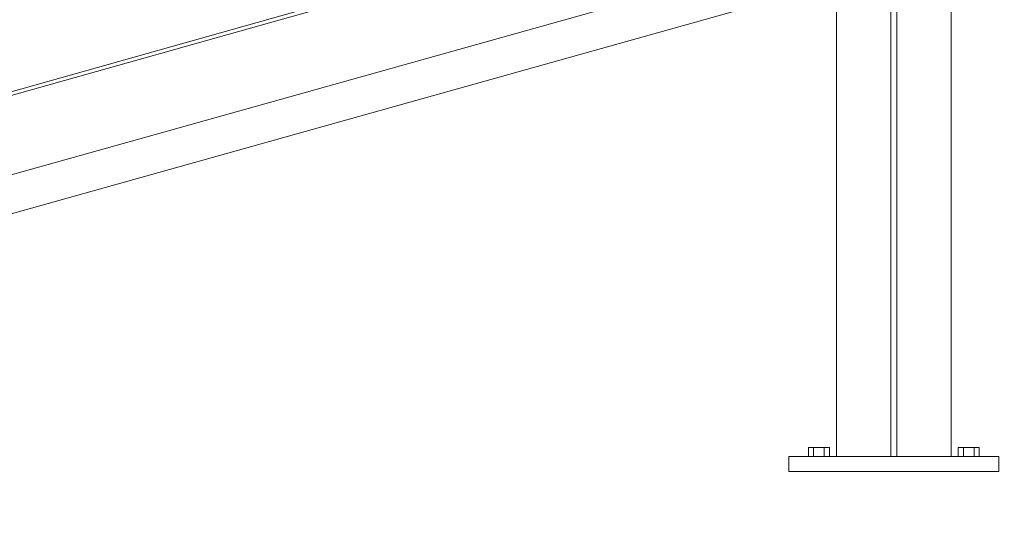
# Model space of a CAD drawing. Header units: millimetres. Extents: x -3490 to 61924, y -72580 to 6847.
# Tile 688 of 1056: x 2730 to 4043, y -63 to 602. Entities that reach past the tile are written whole.
import ezdxf

# ---------------------------------------------------------------- set-up
doc = ezdxf.new("R2010")
doc.units = ezdxf.units.MM
for name, color, linetype, lineweight in [('COTAS_P', 1, 'Continuous', 0), ('lateral_C01', 7, 'Continuous', 0), ('lateral_tolva', 7, 'Continuous', 0)]:
    doc.layers.add(name, color=color, linetype=linetype, lineweight=lineweight)
doc.dimstyles.new('R19_100', dxfattribs={"dimtxt": 250, "dimasz": 150, "dimexe": 150, "dimexo": 80, "dimgap": 100, "dimtad": 1, "dimtih": 1, "dimtoh": 1, "dimdsep": 46, "dimcen": 0.09, "dimadec": 0, "dimazin": 0, "dimtfac": 1, "dimtdec": 4, "dimtofl": 0, "dimtmove": 0, "dimatfit": 3, "dimfxl": 1, "dimtolj": 1, "dimtzin": 0, "dimarcsym": 0})

# ---------------------------------------------------------------- blocks, each defined once
blk = doc.blocks.new('DIM_R29_1')
at = {"layer": 'COTAS_P'}
for p, q in [((807.3, 1106.7), (9950.7, 3666.7)), ((9950.7, 3666.7), (9794.1, 3669.6)), ((9950.7, 3666.7), (9818.4, 3582.9)), ((10193.4, 2800), (9950.7, 3666.7)), ((807.3, 1106.7), (939.7, 1190.4)), ((1050, 240), (807.3, 1106.7)), ((807.3, 1106.7), (963.9, 1103.8))]:
    blk.add_line(p, q, dxfattribs=at)
blk.add_text('9495 P', height=250, rotation=15.6414, dxfattribs=at).set_placement((5352.1, 2483))
blk = doc.blocks.new('DIM_R29_36')
at = {"layer": 'COTAS_P'}
for p, q in [((112.7, 0), (112.7, -2500)), ((61924.1, 0), (61924.1, -2500)), ((112.7, -2500), (262.7, -2455)), ((61924.1, -2500), (61774.1, -2455)), ((112.7, -2500), (61924.1, -2500)), ((112.7, -2500), (262.7, -2545)), ((61924.1, -2500), (61774.1, -2545))]:
    blk.add_line(p, q, dxfattribs=at)
blk.add_text('61811.43 P', height=250, dxfattribs=at).set_placement((31018.4, -2400))

msp = doc.modelspace()

# ---------------------------------------------------------------- linework, layer by layer
at = {"layer": 'lateral_C01'}
for p, q in [((1103.221, 51.156), (10242.208, 2626.749)), ((1104.577, 46.344), (10243.564, 2621.936)), ((2671.634, 382.495), (3827.195, 706.033)), ((2685.114, 334.346), (3840.676, 657.885))]:
    msp.add_line(p, q, dxfattribs=at)
at = {"layer": 'lateral_tolva'}
for p, q in [((3819.2, 3300), (3819.2, 20)), ((3891.7, 3300), (3891.7, 20)), ((3899.7, 20), (3899.7, 3300)), ((3972.2, 20), (3972.2, 3300)), ((3788.7, 32), (3781.7, 32)), ((3781.7, 20), (3781.7, 32)), ((3802.7, 32), (3788.7, 32)), ((3788.7, 20), (3788.7, 32)), ((3809.7, 32), (3802.7, 32)), ((3802.7, 20), (3802.7, 32)), ((3809.7, 32), (3809.7, 20)), ((3988.7, 32), (3981.7, 32)), ((3981.7, 20), (3981.7, 32)), ((4002.7, 32), (3988.7, 32)), ((3988.7, 20), (3988.7, 32)), ((4009.7, 32), (4002.7, 32)), ((4002.7, 20), (4002.7, 32)), ((4009.7, 32), (4009.7, 20)), ((3755.7, 20), (4035.7, 20)), ((3755.7, 20), (3755.7, 0)), ((3788.7, 20), (3781.7, 20)), ((3802.7, 20), (3788.7, 20)), ((3802.7, 20), (3809.7, 20)), ((3819.2, 20), (3972.2, 20)), ((3891.7, 20), (3899.7, 20)), ((3988.7, 20), (3981.7, 20)), ((4002.7, 20), (3988.7, 20)), ((4002.7, 20), (4009.7, 20)), ((4035.7, 0), (4035.7, 20)), ((3755.7, 0), (4035.7, 0))]:
    msp.add_line(p, q, dxfattribs=at)

# ---------------------------------------------------------------- dimensions: what is measured, and where the dimension line sits
at = {"layer": 'COTAS_P'}
for p1, p2, distance, picture, middle in [((1050, 240), (10193.381, 2800), 900, 'DIM_R29_1', (5379.037, 2386.671)), ((112.7, 0), (61924.134, 0), -2500, 'DIM_R29_36', (31018.417, -2500))]:
    dim = msp.add_aligned_dim(p1=p1, p2=p2, distance=distance, text='<> P', dimstyle='R19_100', dxfattribs=at)
    dim.commit()
    dim.dimension.update_dxf_attribs({"geometry": picture, "text_midpoint": middle})

doc.saveas('drawing.dxf')
